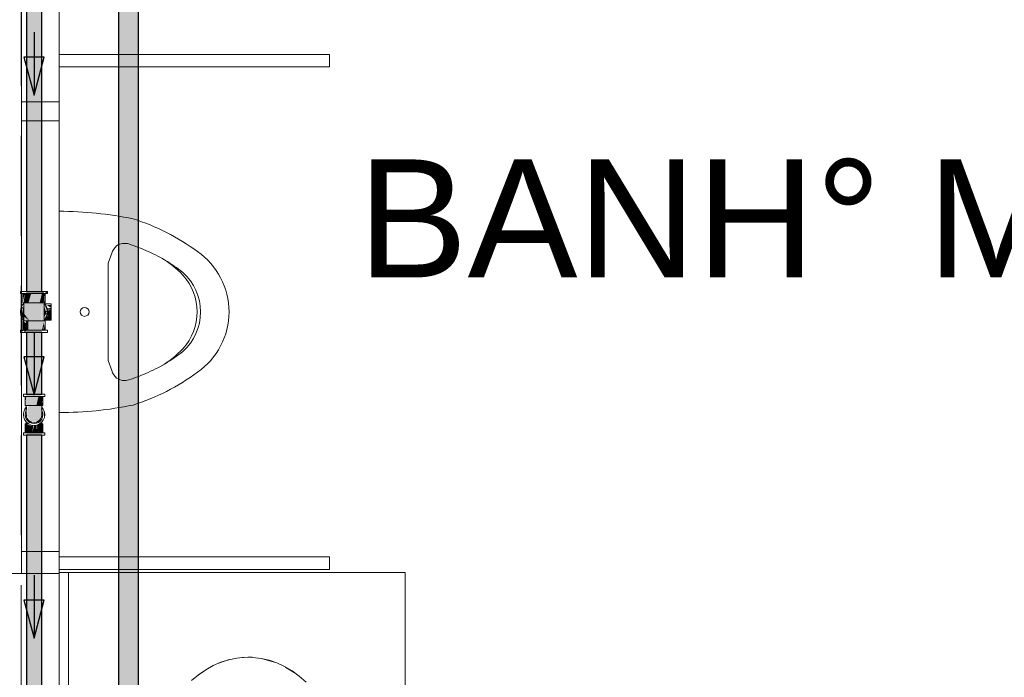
# Model space of a CAD drawing. Header units: millimetres. Extents: x 567 to 934, y -1 to 364.
# Tile 436 of 656: x 760.02 to 763.15, y 47.77 to 49.86. Entities that reach past the tile are written whole.
import ezdxf

# ---------------------------------------------------------------- set-up
doc = ezdxf.new("R2010")
doc.units = ezdxf.units.MM
doc.header["$MEASUREMENT"] = 0
doc.linetypes.add('HIDDEN2', pattern=[0.47625, 0.3175, -0.15875])
doc.linetypes.add('NULL', pattern=[0])
for name, color, linetype, lineweight in [('AF-Condutos', 140, 'Continuous', 25), ('AF-Conexões', 152, 'Continuous', 18), ('AF-Peça de utilização', 152, 'Continuous', 18), ('AF-Sentido conduto', 140, 'Continuous', 30), ('DI-Detalhes', 1, 'HIDDEN2', 9)]:
    doc.layers.add(name, color=color, linetype=linetype, lineweight=lineweight)
doc.layers.add('ARQ FINA', color=8, linetype='Continuous')
doc.styles.add('Arial', font='arial.ttf')

msp = doc.modelspace()

# ---------------------------------------------------------------- hatches: boundary and pattern name
at = {"layer": 'AF-Condutos', "linetype": 'Continuous'}
for points in [[(760.3998, 43.3644), (760.3998, 51.0764), (760.3365, 51.0764), (760.3365, 43.3644)], [(760.0928, 48.9924), (760.0928, 50.4414), (760.0434, 50.4414), (760.0434, 48.9924)], [(760.0928, 48.6656), (760.0928, 48.8624), (760.0434, 48.8624), (760.0434, 48.6656)], [(760.0928, 48.5356), (760.0434, 48.5356), (760.0434, 47.4405), (760.0928, 47.4405)]]:
    msp.add_hatch(color=151, dxfattribs=at).paths.add_polyline_path(points)
at = {"layer": 'AF-Conexões', "linetype": 'Continuous'}
for points in [[(760.0324, 48.9562), (760.0371, 48.9856), (760.0336, 48.9856)], [(760.0358, 48.957), (760.0501, 48.9562), (760.0586, 48.9856), (760.0371, 48.9856)], [(760.0982, 48.9924), (760.0463, 48.9924), (760.0374, 48.9856), (760.0893, 48.9856)], [(760.0928, 48.9856), (760.0586, 48.9856), (760.0501, 48.9562), (760.0855, 48.9562)], [(760.0985, 48.9576), (760.0985, 48.9856), (760.0928, 48.9856), (760.0855, 48.9562)], [(760.0982, 48.9924), (760.0893, 48.9856), (760.0982, 48.9856)], [(760.1093, 48.9856), (760.1108, 48.9924), (760.0982, 48.9856)], [(760.0986, 48.9573), (760.102, 48.9856), (760.0985, 48.9856)], [(760.102, 48.9562), (760.1032, 48.9856), (760.0998, 48.9604)], [(760.0263, 48.9385), (760.0248, 48.9274), (760.0358, 48.9464)], [(760.0362, 48.9558), (760.0369, 48.8986), (760.0838, 48.8986), (760.0838, 48.9562)], [(760.0904, 48.8986), (760.0904, 48.9536), (760.0838, 48.9562), (760.0838, 48.8986)], [(760.0998, 48.899), (760.0988, 48.9536), (760.0904, 48.9562), (760.0907, 48.9012)], [(760.102, 48.9182), (760.0998, 48.9418), (760.0928, 48.9023)], [(760.0998, 48.9522), (760.1108, 48.9274), (760.1093, 48.9385)], [(760.1083, 48.9213), (760.1039, 48.9327), (760.0998, 48.9146)], [(760.0358, 48.9008), (760.0248, 48.9274), (760.0263, 48.9162)], [(760.0293, 48.9262), (760.0248, 48.9274), (760.0358, 48.9008), (760.0358, 48.9129)], [(760.0358, 48.9229), (760.0358, 48.9129), (760.0533, 48.8986)], [(760.1, 48.9012), (760.105, 48.9059), (760.1108, 48.9274)], [(760.0336, 48.8986), (760.0324, 48.8692), (760.0371, 48.8692), (760.0415, 48.8917)], [(760.0501, 48.8692), (760.0501, 48.8986), (760.0428, 48.8986), (760.0371, 48.8692)], [(760.0985, 48.8986), (760.0501, 48.8986), (760.0501, 48.8692), (760.0928, 48.8692)], [(760.0998, 48.8977), (760.0928, 48.8692), (760.0985, 48.8692)], [(760.1032, 48.8986), (760.0985, 48.8692), (760.102, 48.8692)], [(760.0263, 48.8692), (760.0248, 48.8624), (760.0374, 48.8692)], [(760.0374, 48.8624), (760.0893, 48.8624), (760.0982, 48.8692), (760.0463, 48.8692)], [(760.0374, 48.8624), (760.0463, 48.8692), (760.0374, 48.8692)], [(760.0384, 48.6588), (760.0848, 48.6588), (760.0972, 48.6656), (760.0508, 48.6656)], [(760.0394, 48.6294), (760.0432, 48.6588), (760.0404, 48.6588)], [(760.0404, 48.6294), (760.0752, 48.6294), (760.082, 48.6588), (760.0432, 48.6588)], [(760.0879, 48.6588), (760.082, 48.6588), (760.0752, 48.6294), (760.0879, 48.6294)], [(760.0952, 48.6588), (760.0879, 48.6588), (760.0879, 48.6294), (760.0924, 48.6294)], [(760.0952, 48.6294), (760.0962, 48.6588), (760.0925, 48.6301)], [(760.081, 48.578), (760.0752, 48.5731), (760.0925, 48.5965), (760.0925, 48.6294), (760.0517, 48.6294), (760.0469, 48.6195), (760.0459, 48.5966), (760.0588, 48.5785)], [(760.1006, 48.5918), (760.1018, 48.6006), (760.0972, 48.6176)], [(760.0404, 48.5718), (760.0394, 48.5424), (760.0536, 48.5424), (760.0589, 48.5649)], [(760.0595, 48.5676), (760.0536, 48.5424), (760.0605, 48.5424), (760.0665, 48.5667)], [(760.0691, 48.5667), (760.0605, 48.5424), (760.0752, 48.5424)], [(760.0752, 48.5424), (760.0752, 48.5656), (760.0691, 48.5667)], [(760.0761, 48.5676), (760.0752, 48.5424), (760.082, 48.5424)], [(760.0766, 48.5677), (760.082, 48.5424), (760.0878, 48.5712)], [(760.0962, 48.5718), (760.0879, 48.5718), (760.082, 48.5424), (760.0952, 48.5424)], [(760.0972, 48.5424), (760.0508, 48.5424), (760.0384, 48.5356), (760.0848, 48.5356)]]:
    msp.add_hatch(color=161, dxfattribs=at).paths.add_polyline_path(points)
at = {"layer": 'AF-Peça de utilização', "linetype": 'Continuous'}
for points in [[(760.1044, 48.9307), (760.1102, 48.9229), (760.1225, 48.9274), (760.1225, 48.9341)], [(760.108, 48.9484), (760.1225, 48.9405), (760.1225, 48.9501)], [(760.1094, 48.9381), (760.1099, 48.9341), (760.1225, 48.9341), (760.1225, 48.9405)], [(760.1014, 48.9012), (760.1225, 48.9012), (760.1225, 48.9143), (760.1128, 48.916)], [(760.1094, 48.9166), (760.1225, 48.9143), (760.1225, 48.9206), (760.1102, 48.9229)], [(760.1102, 48.9229), (760.1225, 48.9206), (760.1225, 48.9274)]]:
    msp.add_hatch(color=161, dxfattribs=at).paths.add_polyline_path(points)

# ---------------------------------------------------------------- linework, layer by layer
at = {"layer": 'AF-Condutos'}
for p, q in [((760.3365, 51.0764), (760.3365, 43.5902)), ((760.3998, 43.5902), (760.3998, 51.0764)), ((760.0434, 50.4414), (760.0434, 48.9924)), ((760.0928, 48.9924), (760.0928, 50.4414)), ((760.0434, 48.9924), (760.0476, 48.9924)), ((760.0476, 48.9924), (760.0553, 48.9924)), ((760.0553, 48.9924), (760.0652, 48.9924)), ((760.0652, 48.9924), (760.0755, 48.9924)), ((760.0755, 48.9924), (760.0845, 48.9924)), ((760.0845, 48.9924), (760.0906, 48.9924)), ((760.0906, 48.9924), (760.0928, 48.9924)), ((760.0476, 48.8624), (760.0434, 48.8624)), ((760.0434, 48.8624), (760.0434, 48.6656)), ((760.0553, 48.8624), (760.0476, 48.8624)), ((760.0652, 48.8624), (760.0553, 48.8624)), ((760.0755, 48.8624), (760.0652, 48.8624)), ((760.0845, 48.8624), (760.0755, 48.8624)), ((760.0906, 48.8624), (760.0845, 48.8624)), ((760.0928, 48.8624), (760.0906, 48.8624)), ((760.0928, 48.6656), (760.0928, 48.8624)), ((760.0434, 48.6656), (760.0476, 48.6656)), ((760.0476, 48.6656), (760.0553, 48.6656)), ((760.0553, 48.6656), (760.0652, 48.6656)), ((760.0652, 48.6656), (760.0755, 48.6656)), ((760.0755, 48.6656), (760.0845, 48.6656)), ((760.0845, 48.6656), (760.0906, 48.6656)), ((760.0906, 48.6656), (760.0928, 48.6656)), ((760.0434, 48.5356), (760.0434, 47.4405)), ((760.0476, 48.5356), (760.0434, 48.5356)), ((760.0553, 48.5356), (760.0476, 48.5356)), ((760.0652, 48.5356), (760.0553, 48.5356)), ((760.0755, 48.5356), (760.0652, 48.5356)), ((760.0845, 48.5356), (760.0755, 48.5356)), ((760.0906, 48.5356), (760.0845, 48.5356)), ((760.0928, 48.5356), (760.0906, 48.5356)), ((760.0928, 47.4405), (760.0928, 48.5356))]:
    msp.add_line(p, q, dxfattribs=at)
at = {"layer": 'AF-Conexões'}
for p, q in [((760.0248, 48.9924), (760.0248, 48.9856)), ((760.0263, 48.9924), (760.0248, 48.9924)), ((760.0248, 48.9856), (760.0263, 48.9856)), ((760.0306, 48.9924), (760.0263, 48.9924)), ((760.0263, 48.9856), (760.0306, 48.9856)), ((760.0374, 48.9924), (760.0306, 48.9924)), ((760.0306, 48.9856), (760.0324, 48.9856)), ((760.0324, 48.9856), (760.0374, 48.9856)), ((760.0324, 48.9856), (760.0324, 48.9562)), ((760.0336, 48.9856), (760.0324, 48.9856)), ((760.0371, 48.9856), (760.0336, 48.9856)), ((760.0428, 48.9856), (760.0371, 48.9856)), ((760.0434, 48.9924), (760.0374, 48.9924)), ((760.0374, 48.9856), (760.0463, 48.9856)), ((760.0501, 48.9856), (760.0428, 48.9856)), ((760.0463, 48.9924), (760.0434, 48.9924)), ((760.0567, 48.9924), (760.0463, 48.9924)), ((760.0463, 48.9856), (760.0567, 48.9856)), ((760.0586, 48.9856), (760.0501, 48.9856)), ((760.0678, 48.9924), (760.0567, 48.9924)), ((760.0567, 48.9856), (760.0678, 48.9856)), ((760.0678, 48.9856), (760.0586, 48.9856)), ((760.0789, 48.9924), (760.0678, 48.9924)), ((760.0678, 48.9856), (760.0789, 48.9856)), ((760.077, 48.9856), (760.0678, 48.9856)), ((760.0855, 48.9856), (760.077, 48.9856)), ((760.0893, 48.9924), (760.0789, 48.9924)), ((760.0789, 48.9856), (760.0893, 48.9856)), ((760.0928, 48.9856), (760.0855, 48.9856)), ((760.0928, 48.9924), (760.0893, 48.9924)), ((760.0893, 48.9856), (760.0982, 48.9856)), ((760.0982, 48.9924), (760.0928, 48.9924)), ((760.0985, 48.9856), (760.0928, 48.9856)), ((760.105, 48.9924), (760.0982, 48.9924)), ((760.0982, 48.9856), (760.1032, 48.9856)), ((760.102, 48.9856), (760.0985, 48.9856)), ((760.1032, 48.9856), (760.102, 48.9856)), ((760.1032, 48.9856), (760.105, 48.9856)), ((760.1032, 48.9562), (760.1032, 48.9856)), ((760.1093, 48.9924), (760.105, 48.9924)), ((760.105, 48.9856), (760.1093, 48.9856)), ((760.1108, 48.9924), (760.1093, 48.9924)), ((760.1093, 48.9856), (760.1108, 48.9856)), ((760.1108, 48.9856), (760.1108, 48.9924)), ((760.0263, 48.9385), (760.0248, 48.9274)), ((760.0306, 48.9489), (760.0263, 48.9385)), ((760.0358, 48.9557), (760.0306, 48.9489)), ((760.0324, 48.9562), (760.0336, 48.9562)), ((760.0336, 48.9365), (760.0324, 48.9274)), ((760.0336, 48.9562), (760.0353, 48.9562)), ((760.0358, 48.9418), (760.0336, 48.9365)), ((760.0353, 48.9562), (760.0358, 48.9562)), ((760.0358, 48.9562), (760.0362, 48.9562)), ((760.0362, 48.9562), (760.0358, 48.9562)), ((760.0358, 48.9562), (760.0358, 48.9557)), ((760.0358, 48.9557), (760.0358, 48.9532)), ((760.0358, 48.9532), (760.0358, 48.947)), ((760.0358, 48.947), (760.0358, 48.9433)), ((760.0358, 48.9433), (760.0358, 48.9418)), ((760.0358, 48.9418), (760.0358, 48.9129)), ((760.0362, 48.9562), (760.0371, 48.9562)), ((760.0369, 48.9562), (760.0362, 48.9562)), ((760.0362, 48.9562), (760.0362, 48.9562)), ((760.0401, 48.9562), (760.0369, 48.9562)), ((760.0371, 48.9562), (760.0428, 48.9562)), ((760.0417, 48.9562), (760.0401, 48.9562)), ((760.0452, 48.9562), (760.0417, 48.9562)), ((760.0428, 48.9562), (760.0477, 48.9562)), ((760.0477, 48.9562), (760.0452, 48.9562)), ((760.0477, 48.9562), (760.0501, 48.9562)), ((760.0518, 48.9562), (760.0477, 48.9562)), ((760.0501, 48.9562), (760.0586, 48.9562)), ((760.0595, 48.9562), (760.0518, 48.9562)), ((760.0586, 48.9562), (760.0678, 48.9562)), ((760.0678, 48.9562), (760.0595, 48.9562)), ((760.0678, 48.9562), (760.077, 48.9562)), ((760.0761, 48.9562), (760.0678, 48.9562)), ((760.0838, 48.9562), (760.0761, 48.9562)), ((760.077, 48.9562), (760.0855, 48.9562)), ((760.0867, 48.9562), (760.0838, 48.9562)), ((760.0855, 48.9562), (760.0928, 48.9562)), ((760.0904, 48.9562), (760.0867, 48.9562)), ((760.0955, 48.9562), (760.0904, 48.9562)), ((760.0928, 48.9562), (760.0985, 48.9562)), ((760.0987, 48.9562), (760.0955, 48.9562)), ((760.0985, 48.9562), (760.0994, 48.9562)), ((760.0994, 48.9562), (760.0987, 48.9562)), ((760.0994, 48.9562), (760.0998, 48.9562)), ((760.0998, 48.9562), (760.0994, 48.9562)), ((760.0998, 48.9562), (760.1003, 48.9562)), ((760.0998, 48.9557), (760.0998, 48.9562)), ((760.0998, 48.9536), (760.0998, 48.9557)), ((760.1014, 48.9536), (760.0998, 48.9557)), ((760.0998, 48.9418), (760.0998, 48.9536)), ((760.0998, 48.9129), (760.0998, 48.9418)), ((760.102, 48.9365), (760.0998, 48.9418)), ((760.1003, 48.9562), (760.102, 48.9562)), ((760.105, 48.9489), (760.1014, 48.9536)), ((760.102, 48.9562), (760.1032, 48.9562)), ((760.1032, 48.9274), (760.102, 48.9365)), ((760.1093, 48.9385), (760.105, 48.9489)), ((760.1108, 48.9274), (760.1093, 48.9385)), ((760.0248, 48.9274), (760.0263, 48.9162)), ((760.0263, 48.9162), (760.0306, 48.9059)), ((760.0306, 48.9059), (760.0358, 48.899)), ((760.0324, 48.9274), (760.0336, 48.9182)), ((760.0336, 48.9182), (760.0358, 48.9129)), ((760.0358, 48.9129), (760.0358, 48.9015)), ((760.0358, 48.9015), (760.0358, 48.899)), ((760.0998, 48.9129), (760.102, 48.9182)), ((760.0998, 48.9114), (760.0998, 48.9129)), ((760.0998, 48.9012), (760.0998, 48.9114)), ((760.1014, 48.9012), (760.105, 48.9059)), ((760.102, 48.9182), (760.1032, 48.9274)), ((760.105, 48.9059), (760.1093, 48.9162)), ((760.1093, 48.9162), (760.1108, 48.9274)), ((760.0324, 48.8986), (760.0324, 48.8692)), ((760.0336, 48.8986), (760.0324, 48.8986)), ((760.0358, 48.8986), (760.0336, 48.8986)), ((760.0358, 48.899), (760.0358, 48.8986)), ((760.0362, 48.8986), (760.0358, 48.8986)), ((760.0358, 48.8986), (760.0362, 48.8986)), ((760.0371, 48.8986), (760.0362, 48.8986)), ((760.0362, 48.8986), (760.0369, 48.8986)), ((760.0362, 48.8986), (760.0362, 48.8986)), ((760.0369, 48.8986), (760.0401, 48.8986)), ((760.0428, 48.8986), (760.0371, 48.8986)), ((760.0401, 48.8986), (760.0417, 48.8986)), ((760.0417, 48.8986), (760.0452, 48.8986)), ((760.0501, 48.8986), (760.0428, 48.8986)), ((760.0452, 48.8986), (760.0518, 48.8986)), ((760.0586, 48.8986), (760.0501, 48.8986)), ((760.0518, 48.8986), (760.0595, 48.8986)), ((760.0678, 48.8986), (760.0586, 48.8986)), ((760.0595, 48.8986), (760.0678, 48.8986)), ((760.077, 48.8986), (760.0678, 48.8986)), ((760.0678, 48.8986), (760.0761, 48.8986)), ((760.0761, 48.8986), (760.0838, 48.8986)), ((760.0855, 48.8986), (760.077, 48.8986)), ((760.0838, 48.8986), (760.0867, 48.8986)), ((760.0928, 48.8986), (760.0855, 48.8986)), ((760.0867, 48.8986), (760.0904, 48.8986)), ((760.0904, 48.8986), (760.0939, 48.8986)), ((760.0985, 48.8986), (760.0928, 48.8986)), ((760.0939, 48.8986), (760.0955, 48.8986)), ((760.0955, 48.8986), (760.0987, 48.8986)), ((760.0994, 48.8986), (760.0985, 48.8986)), ((760.0987, 48.8986), (760.0994, 48.8986)), ((760.0994, 48.8986), (760.0998, 48.899)), ((760.0998, 48.8986), (760.0994, 48.8986)), ((760.0994, 48.8986), (760.0998, 48.8986)), ((760.0998, 48.899), (760.0998, 48.9012)), ((760.0998, 48.899), (760.1014, 48.9012)), ((760.0998, 48.8986), (760.0998, 48.899)), ((760.102, 48.8986), (760.0998, 48.8986)), ((760.1032, 48.8986), (760.102, 48.8986)), ((760.1032, 48.8692), (760.1032, 48.8986)), ((760.0248, 48.8692), (760.0248, 48.8624)), ((760.0263, 48.8692), (760.0248, 48.8692)), ((760.0248, 48.8624), (760.0263, 48.8624)), ((760.0306, 48.8692), (760.0263, 48.8692)), ((760.0263, 48.8624), (760.0306, 48.8624)), ((760.0324, 48.8692), (760.0306, 48.8692)), ((760.0306, 48.8624), (760.0374, 48.8624)), ((760.0374, 48.8692), (760.0324, 48.8692)), ((760.0324, 48.8692), (760.0336, 48.8692)), ((760.0336, 48.8692), (760.0371, 48.8692)), ((760.0371, 48.8692), (760.0428, 48.8692)), ((760.0463, 48.8692), (760.0374, 48.8692)), ((760.0374, 48.8624), (760.0434, 48.8624)), ((760.0428, 48.8692), (760.0501, 48.8692)), ((760.0434, 48.8624), (760.0463, 48.8624)), ((760.0567, 48.8692), (760.0463, 48.8692)), ((760.0463, 48.8624), (760.0567, 48.8624)), ((760.0501, 48.8692), (760.0539, 48.8692)), ((760.0539, 48.8692), (760.0586, 48.8692)), ((760.0678, 48.8692), (760.0567, 48.8692)), ((760.0567, 48.8624), (760.0678, 48.8624)), ((760.0586, 48.8692), (760.0678, 48.8692)), ((760.0789, 48.8692), (760.0678, 48.8692)), ((760.0678, 48.8692), (760.077, 48.8692)), ((760.0678, 48.8624), (760.0789, 48.8624)), ((760.077, 48.8692), (760.0855, 48.8692)), ((760.0893, 48.8692), (760.0789, 48.8692)), ((760.0789, 48.8624), (760.0893, 48.8624)), ((760.0855, 48.8692), (760.0928, 48.8692)), ((760.0982, 48.8692), (760.0893, 48.8692)), ((760.0893, 48.8624), (760.0928, 48.8624)), ((760.0928, 48.8692), (760.0985, 48.8692)), ((760.0928, 48.8624), (760.0982, 48.8624)), ((760.1032, 48.8692), (760.0982, 48.8692)), ((760.0982, 48.8624), (760.105, 48.8624)), ((760.0985, 48.8692), (760.102, 48.8692)), ((760.102, 48.8692), (760.1032, 48.8692)), ((760.105, 48.8692), (760.1032, 48.8692)), ((760.1093, 48.8692), (760.105, 48.8692)), ((760.105, 48.8624), (760.1093, 48.8624)), ((760.1108, 48.8692), (760.1093, 48.8692)), ((760.1093, 48.8624), (760.1108, 48.8624)), ((760.1108, 48.8624), (760.1108, 48.8692)), ((760.0338, 48.6656), (760.0338, 48.6588)), ((760.035, 48.6656), (760.0338, 48.6656)), ((760.0338, 48.6588), (760.035, 48.6588)), ((760.0384, 48.6656), (760.035, 48.6656)), ((760.035, 48.6588), (760.0384, 48.6588)), ((760.0434, 48.6656), (760.0384, 48.6656)), ((760.0384, 48.6588), (760.0394, 48.6588)), ((760.0394, 48.6588), (760.0438, 48.6588)), ((760.0394, 48.6588), (760.0394, 48.6294)), ((760.0404, 48.6588), (760.0394, 48.6588)), ((760.0432, 48.6588), (760.0404, 48.6588)), ((760.0477, 48.6588), (760.0432, 48.6588)), ((760.0438, 48.6656), (760.0434, 48.6656)), ((760.0508, 48.6656), (760.0438, 48.6656)), ((760.0438, 48.6588), (760.0508, 48.6588)), ((760.0536, 48.6588), (760.0477, 48.6588)), ((760.059, 48.6656), (760.0508, 48.6656)), ((760.0508, 48.6588), (760.059, 48.6588)), ((760.0605, 48.6588), (760.0536, 48.6588)), ((760.0678, 48.6656), (760.059, 48.6656)), ((760.059, 48.6588), (760.0678, 48.6588)), ((760.0678, 48.6588), (760.0605, 48.6588)), ((760.0766, 48.6656), (760.0678, 48.6656)), ((760.0678, 48.6588), (760.0766, 48.6588)), ((760.0752, 48.6588), (760.0678, 48.6588)), ((760.082, 48.6588), (760.0752, 48.6588)), ((760.0848, 48.6656), (760.0766, 48.6656)), ((760.0766, 48.6588), (760.0848, 48.6588)), ((760.0879, 48.6588), (760.082, 48.6588)), ((760.0918, 48.6656), (760.0848, 48.6656)), ((760.0848, 48.6588), (760.0918, 48.6588)), ((760.0924, 48.6588), (760.0879, 48.6588)), ((760.0928, 48.6656), (760.0918, 48.6656)), ((760.0918, 48.6588), (760.0962, 48.6588)), ((760.0952, 48.6588), (760.0924, 48.6588)), ((760.0972, 48.6656), (760.0928, 48.6656)), ((760.0962, 48.6588), (760.0952, 48.6588)), ((760.0962, 48.6588), (760.0972, 48.6588)), ((760.0962, 48.6294), (760.0962, 48.6588)), ((760.1006, 48.6656), (760.0972, 48.6656)), ((760.0972, 48.6588), (760.1006, 48.6588)), ((760.1018, 48.6656), (760.1006, 48.6656)), ((760.1006, 48.6588), (760.1018, 48.6588)), ((760.1018, 48.6588), (760.1018, 48.6656)), ((760.0433, 48.624), (760.0384, 48.6176)), ((760.0394, 48.6294), (760.0404, 48.6294)), ((760.0404, 48.6294), (760.0432, 48.6294)), ((760.0431, 48.6207), (760.0431, 48.6146)), ((760.0436, 48.6167), (760.0431, 48.6207)), ((760.0432, 48.6294), (760.0477, 48.6294)), ((760.0432, 48.6294), (760.0432, 48.6294)), ((760.0461, 48.6294), (760.0432, 48.6294)), ((760.0432, 48.6294), (760.0432, 48.6292)), ((760.0432, 48.6292), (760.0433, 48.624)), ((760.0433, 48.624), (760.0434, 48.6229)), ((760.0434, 48.6229), (760.0436, 48.6167)), ((760.0517, 48.6294), (760.0461, 48.6294)), ((760.0477, 48.6294), (760.0536, 48.6294)), ((760.0592, 48.6294), (760.0517, 48.6294)), ((760.0536, 48.6294), (760.0605, 48.6294)), ((760.0678, 48.6294), (760.0592, 48.6294)), ((760.0605, 48.6294), (760.0678, 48.6294)), ((760.0678, 48.6294), (760.0752, 48.6294)), ((760.0764, 48.6294), (760.0678, 48.6294)), ((760.0752, 48.6294), (760.082, 48.6294)), ((760.0839, 48.6294), (760.0764, 48.6294)), ((760.082, 48.6294), (760.0879, 48.6294)), ((760.0882, 48.6294), (760.0839, 48.6294)), ((760.0879, 48.6294), (760.0924, 48.6294)), ((760.0895, 48.6294), (760.0882, 48.6294)), ((760.0925, 48.6294), (760.0895, 48.6294)), ((760.092, 48.6167), (760.0922, 48.6229)), ((760.0925, 48.6207), (760.092, 48.6167)), ((760.0922, 48.6229), (760.0923, 48.624)), ((760.0923, 48.624), (760.0925, 48.6294)), ((760.0972, 48.6176), (760.0923, 48.624)), ((760.0924, 48.6294), (760.0925, 48.6294)), ((760.0925, 48.6294), (760.0952, 48.6294)), ((760.0925, 48.6146), (760.0925, 48.6207)), ((760.0952, 48.6294), (760.0962, 48.6294)), ((760.0341, 48.6029), (760.0338, 48.6006)), ((760.0338, 48.6006), (760.035, 48.5918)), ((760.035, 48.6094), (760.0341, 48.6029)), ((760.0384, 48.6176), (760.035, 48.6094)), ((760.035, 48.5918), (760.0384, 48.5836)), ((760.0404, 48.6079), (760.0394, 48.6006)), ((760.0394, 48.6006), (760.0404, 48.5932)), ((760.0431, 48.6144), (760.0404, 48.6079)), ((760.0404, 48.5932), (760.0431, 48.5865)), ((760.0431, 48.6146), (760.0431, 48.6144)), ((760.0431, 48.6144), (760.0431, 48.6113)), ((760.0431, 48.6113), (760.0432, 48.6043)), ((760.0432, 48.6043), (760.0435, 48.5979)), ((760.0435, 48.5979), (760.0432, 48.5965)), ((760.0432, 48.5965), (760.0461, 48.5883)), ((760.0895, 48.5883), (760.0925, 48.5965)), ((760.0921, 48.5979), (760.0924, 48.6043)), ((760.0925, 48.5965), (760.0921, 48.5979)), ((760.0924, 48.6043), (760.0926, 48.6113)), ((760.0924, 48.5864), (760.094, 48.5902)), ((760.0925, 48.6144), (760.0925, 48.6146)), ((760.0952, 48.6079), (760.0925, 48.6144)), ((760.0926, 48.6113), (760.0925, 48.6144)), ((760.094, 48.5902), (760.0952, 48.5932)), ((760.0962, 48.6006), (760.0952, 48.6079)), ((760.0952, 48.5932), (760.0962, 48.6006)), ((760.1006, 48.6094), (760.0972, 48.6176)), ((760.0972, 48.5836), (760.1006, 48.5918)), ((760.1018, 48.6006), (760.1006, 48.6094)), ((760.1006, 48.5918), (760.1018, 48.6006)), ((760.0384, 48.5836), (760.0431, 48.5773)), ((760.0394, 48.5718), (760.0394, 48.5424)), ((760.0404, 48.5718), (760.0394, 48.5718)), ((760.0432, 48.5718), (760.0404, 48.5718)), ((760.0431, 48.5865), (760.0432, 48.5864)), ((760.0431, 48.5773), (760.0438, 48.5765)), ((760.0431, 48.5773), (760.0432, 48.577)), ((760.0432, 48.5864), (760.0477, 48.5805)), ((760.0432, 48.577), (760.0432, 48.5743)), ((760.0432, 48.5743), (760.0432, 48.5718)), ((760.0432, 48.5718), (760.0462, 48.5718)), ((760.0477, 48.5718), (760.0432, 48.5718)), ((760.0438, 48.5765), (760.05, 48.5718)), ((760.0461, 48.5883), (760.0517, 48.5816)), ((760.0462, 48.5718), (760.0493, 48.5718)), ((760.0477, 48.5805), (760.0536, 48.576)), ((760.0493, 48.5718), (760.0477, 48.5718)), ((760.0493, 48.5718), (760.05, 48.5718)), ((760.05, 48.5718), (760.0493, 48.5718)), ((760.05, 48.5718), (760.0508, 48.5711)), ((760.0508, 48.5711), (760.059, 48.5677)), ((760.0517, 48.5816), (760.0592, 48.5772)), ((760.0536, 48.576), (760.0605, 48.5731)), ((760.059, 48.5677), (760.0678, 48.5666)), ((760.0592, 48.5772), (760.0678, 48.5757)), ((760.0605, 48.5731), (760.0678, 48.5722)), ((760.0678, 48.5757), (760.0764, 48.5772)), ((760.0678, 48.5722), (760.0752, 48.5731)), ((760.0678, 48.5666), (760.0766, 48.5677)), ((760.0752, 48.5731), (760.082, 48.576)), ((760.0764, 48.5772), (760.0839, 48.5816)), ((760.0766, 48.5677), (760.0848, 48.5711)), ((760.082, 48.576), (760.0879, 48.5805)), ((760.0839, 48.5816), (760.0895, 48.5883)), ((760.0848, 48.5711), (760.0856, 48.5718)), ((760.0856, 48.5718), (760.0918, 48.5765)), ((760.0864, 48.5718), (760.0856, 48.5718)), ((760.0856, 48.5718), (760.0864, 48.5718)), ((760.0879, 48.5718), (760.0864, 48.5718)), ((760.0864, 48.5718), (760.0882, 48.5718)), ((760.0879, 48.5805), (760.0924, 48.5864)), ((760.0924, 48.5718), (760.0879, 48.5718)), ((760.0882, 48.5718), (760.0894, 48.5718)), ((760.0894, 48.5718), (760.0924, 48.5718)), ((760.0918, 48.5765), (760.0925, 48.5773)), ((760.0924, 48.5743), (760.0925, 48.577)), ((760.0924, 48.5718), (760.0924, 48.5743)), ((760.0952, 48.5718), (760.0924, 48.5718)), ((760.0925, 48.5773), (760.0972, 48.5836)), ((760.0925, 48.577), (760.0925, 48.5773)), ((760.0962, 48.5718), (760.0952, 48.5718)), ((760.0962, 48.5424), (760.0962, 48.5718)), ((760.0338, 48.5424), (760.0338, 48.5356)), ((760.035, 48.5424), (760.0338, 48.5424)), ((760.0338, 48.5356), (760.035, 48.5356)), ((760.0384, 48.5424), (760.035, 48.5424)), ((760.035, 48.5356), (760.0384, 48.5356)), ((760.0394, 48.5424), (760.0384, 48.5424)), ((760.0384, 48.5356), (760.0434, 48.5356)), ((760.0438, 48.5424), (760.0394, 48.5424)), ((760.0394, 48.5424), (760.0404, 48.5424)), ((760.0404, 48.5424), (760.0432, 48.5424)), ((760.0432, 48.5424), (760.0477, 48.5424)), ((760.0434, 48.5356), (760.0438, 48.5356)), ((760.0508, 48.5424), (760.0438, 48.5424)), ((760.0438, 48.5356), (760.0508, 48.5356)), ((760.0477, 48.5424), (760.0536, 48.5424)), ((760.059, 48.5424), (760.0508, 48.5424)), ((760.0508, 48.5356), (760.059, 48.5356)), ((760.0536, 48.5424), (760.0605, 48.5424)), ((760.0678, 48.5424), (760.059, 48.5424)), ((760.059, 48.5356), (760.0678, 48.5356)), ((760.0605, 48.5424), (760.0678, 48.5424)), ((760.0678, 48.5424), (760.0752, 48.5424)), ((760.0766, 48.5424), (760.0678, 48.5424)), ((760.0678, 48.5356), (760.0766, 48.5356)), ((760.0752, 48.5424), (760.082, 48.5424)), ((760.0848, 48.5424), (760.0766, 48.5424)), ((760.0766, 48.5356), (760.0848, 48.5356)), ((760.082, 48.5424), (760.0879, 48.5424)), ((760.0918, 48.5424), (760.0848, 48.5424)), ((760.0848, 48.5356), (760.0918, 48.5356)), ((760.0879, 48.5424), (760.0924, 48.5424)), ((760.0962, 48.5424), (760.0918, 48.5424)), ((760.0918, 48.5356), (760.0928, 48.5356)), ((760.0924, 48.5424), (760.0952, 48.5424)), ((760.0928, 48.5356), (760.0972, 48.5356)), ((760.0952, 48.5424), (760.0962, 48.5424)), ((760.0972, 48.5424), (760.0962, 48.5424)), ((760.1006, 48.5424), (760.0972, 48.5424)), ((760.0972, 48.5356), (760.1006, 48.5356)), ((760.1018, 48.5424), (760.1006, 48.5424)), ((760.1006, 48.5356), (760.1018, 48.5356)), ((760.1018, 48.5356), (760.1018, 48.5424))]:
    msp.add_line(p, q, dxfattribs=at)
at = {"layer": 'AF-Peça de utilização'}
for p, q in [((760.1031, 48.9536), (760.1014, 48.9536)), ((760.1037, 48.9536), (760.1031, 48.9536)), ((760.1073, 48.9536), (760.1037, 48.9536)), ((760.1225, 48.9536), (760.1073, 48.9536)), ((760.1225, 48.9527), (760.1225, 48.9536)), ((760.1225, 48.9501), (760.1225, 48.9527)), ((760.1225, 48.9459), (760.1225, 48.9501)), ((760.1225, 48.9405), (760.1225, 48.9459)), ((760.1225, 48.9341), (760.1225, 48.9405)), ((760.1225, 48.9274), (760.1225, 48.9341)), ((760.1225, 48.9206), (760.1225, 48.9274)), ((760.1225, 48.9143), (760.1225, 48.9206)), ((760.1225, 48.9088), (760.1225, 48.9143)), ((760.1225, 48.9047), (760.1225, 48.9088)), ((760.1225, 48.9021), (760.1225, 48.9047)), ((760.1225, 48.9012), (760.1225, 48.9021)), ((760.1014, 48.9012), (760.1031, 48.9012)), ((760.1031, 48.9012), (760.1073, 48.9012)), ((760.1073, 48.9012), (760.1225, 48.9012))]:
    msp.add_line(p, q, dxfattribs=at)
at = {"layer": 'AF-Sentido conduto'}
for p, q in [((760.1002, 49.7376), (760.0355, 49.7376)), ((760.0355, 49.7376), (760.0678, 49.6169)), ((760.0678, 49.6169), (760.1002, 49.7376)), ((760.1002, 48.7847), (760.0355, 48.7847)), ((760.0355, 48.7847), (760.0678, 48.664)), ((760.0678, 48.664), (760.1002, 48.7847)), ((760.1002, 48.0104), (760.0355, 48.0104)), ((760.0355, 48.0104), (760.0678, 47.8897)), ((760.0678, 47.8897), (760.1002, 48.0104))]:
    msp.add_line(p, q, dxfattribs=at)
for points in [[(760.0678, 49.8169), (760.0678, 49.6169)], [(760.0678, 48.864), (760.0678, 48.664)], [(760.0678, 48.0897), (760.0678, 47.8897)]]:
    msp.add_lwpolyline(points, dxfattribs=at)
at = {"layer": 'ARQ FINA', "lineweight": 5}
for p, q in [((760.0278, 48.0954), (760.0278, 51.0354)), ((760.1478, 50.9654), (760.1478, 49.5954)), ((761.0078, 49.7464), (760.1478, 49.7464)), ((761.0078, 49.7064), (761.0078, 49.7464)), ((760.1478, 49.7064), (761.0078, 49.7064)), ((760.1478, 49.5954), (760.0278, 49.5954)), ((760.1478, 49.5354), (760.1478, 49.5954)), ((760.0278, 49.5354), (760.1478, 49.5354)), ((760.1478, 49.5354), (760.1478, 48.1654)), ((760.315, 49.1141), (760.3036, 49.0821)), ((760.3036, 49.0821), (760.3035, 48.773)), ((760.315, 48.7406), (760.3035, 48.773)), ((760.0278, 48.1654), (760.1478, 48.1654)), ((760.1478, 48.1654), (760.1478, 48.0954)), ((761.0078, 48.1484), (760.1478, 48.1484)), ((761.0078, 48.1084), (761.0078, 48.1484)), ((759.8678, 48.0954), (760.0278, 48.0954)), ((760.1478, 48.0954), (760.0278, 48.0954)), ((760.1478, 48.1084), (761.0078, 48.1084)), ((760.1778, 48.0984), (760.1478, 48.0984)), ((760.1478, 43.7654), (760.1478, 48.0954)), ((760.1778, 43.7654), (760.1778, 48.0984)), ((760.1778, 48.0984), (761.2478, 48.0984)), ((761.2478, 48.0984), (761.2478, 43.7954))]:
    msp.add_line(p, q, dxfattribs=at)
for points in [[(760.9326, 47.7501), (760.9109, 47.769), (760.8881, 47.7855), (760.8643, 47.7996), (760.84, 47.8109), (760.815, 47.8196), (760.7896, 47.8256), (760.764, 47.8287), (760.7382, 47.8291), (760.7125, 47.8266), (760.6871, 47.8214), (760.662, 47.8134), (760.6374, 47.8027), (760.6136, 47.7894), (760.5905, 47.7735), (760.5684, 47.7551)], [(760.6525, 47.8094), (760.6883, 47.8216)], [(760.7213, 47.8278), (760.7478, 47.8293)], [(760.7478, 47.8293), (760.7611, 47.8289)], [(760.7945, 47.8246), (760.8318, 47.8139)], [(760.5899, 47.7725), (760.6173, 47.7912)], [(760.8673, 47.7976), (760.8686, 47.7969), (760.898, 47.7782)]]:
    msp.add_lwpolyline(points, dxfattribs=at)
msp.add_circle((760.2286, 48.9274), 0.0141, dxfattribs=at)
for centre, radius, start, end in [((760.1476, 48.0798), 1.1676, 78.3887, 89.9899), ((760.1801, 48.5728), 0.6814, 53.2841, 72.7159), ((760.3688, 49.096), 0.0567, 132.5851, 161.4149), ((760.3565, 49.0973), 0.0482, 74.215, 122.8288), ((760.0643, 48.2714), 0.9241, 67.1755, 70.7093), ((760.2287, 48.6619), 0.5004, 51.3554, 67.1755), ((760.3312, 48.8524), 0.2842, 42.5024, 59.9006), ((760.4544, 48.9274), 0.2334, 304.7713, 55.2287), ((760.413, 48.9274), 0.1732, 317.4976, 42.5024), ((760.4287, 48.9274), 0.1685, 311.8999, 48.1001), ((760.3319, 49.0017), 0.2833, 299.8172, 317.4976), ((760.2287, 49.1928), 0.5004, 292.8245, 308.6446), ((760.3688, 48.7587), 0.0567, 198.5851, 227.4149), ((760.3565, 48.7574), 0.0482, 237.1712, 285.785), ((760.0643, 49.5833), 0.9241, 289.2907, 292.8245), ((760.1801, 49.2819), 0.6814, 287.2841, 306.7159), ((760.1476, 49.7749), 1.1676, 270.0101, 281.6113)]:
    msp.add_arc(centre, radius, start, end, dxfattribs=at)
at = {"layer": 'DI-Detalhes'}
msp.add_lwpolyline([(760.027, 52.3705), (766.9734, 52.3705), (766.9734, 43.4546), (760.027, 43.4546), (760.027, 52.3705)], dxfattribs=at)

# ---------------------------------------------------------------- texts
at = {"layer": 'ARQ FINA', "linetype": 'NULL', "lineweight": 5, "insert": (761.0971, 49.032), "char_height": 0.375, "width": 6.649962, "attachment_point": 7, "line_spacing_factor": 0.9, "style": 'Arial'}
msp.add_mtext('BANH° MASC', dxfattribs=at)

doc.saveas('drawing.dxf')
